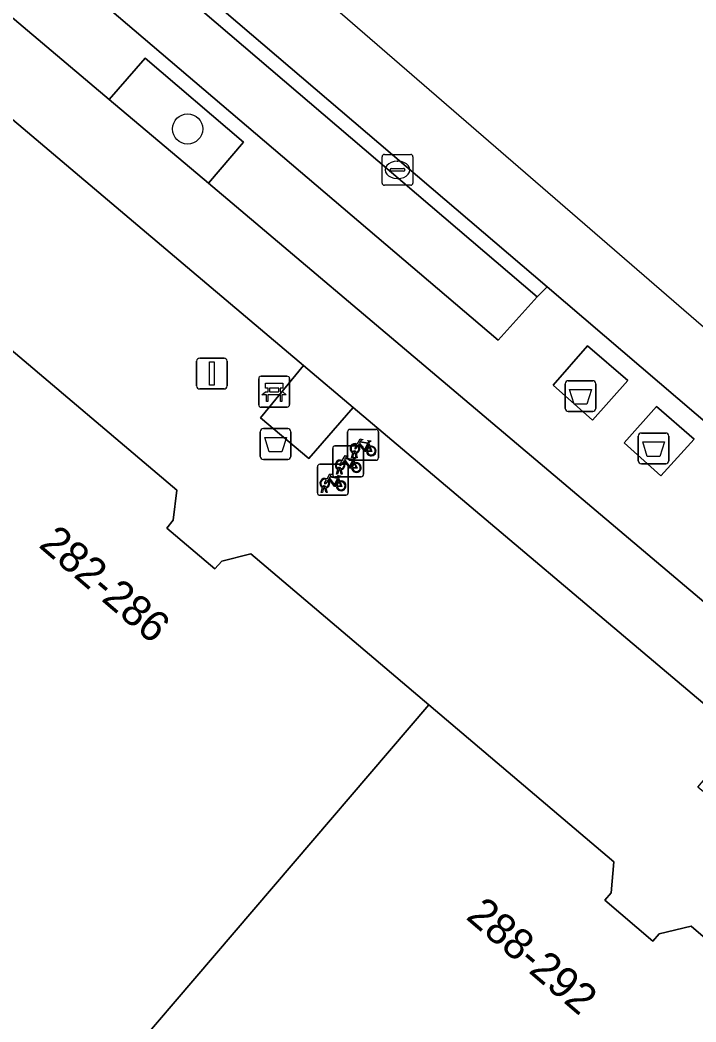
# Model space of a CAD drawing. Extents: x 162344 to 162869, y 381217 to 381818.
# Drawn here: x 162737.65 to 162759.55, y 381590.29 to 381622.77 of the extents above; entities that cross this region are included whole.
import ezdxf

# ---------------------------------------------------------------- set-up
doc = ezdxf.new("R2010")
doc.units = 0
for name, color, linetype in [('IMGEO_Afval_apart_plaats', 7, 'Continuous'), ('IMGEO_Afvalbak', 7, 'Continuous'), ('IMGEO_Bank', 7, 'Continuous'), ('IMGEO_Berm_gesloten', 7, 'Continuous'), ('IMGEO_Berm_groen', 7, 'Continuous'), ('IMGEO_Berm_open', 7, 'Continuous'), ('IMGEO_Boom', 7, 'Continuous'), ('IMGEO_Fietsenrek', 7, 'Continuous'), ('IMGEO_Fietspad_gesloten', 7, 'Continuous'), ('IMGEO_Groenvoorziening', 7, 'Continuous'), ('IMGEO_Kolk', 7, 'Continuous'), ('IMGEO_Lichtmast', 7, 'Continuous'), ('IMGEO_Pand', 7, 'Continuous'), ('IMGEO_Pand_nummerreeks', 7, 'Continuous'), ('IMGEO_Parkeervlak_open', 7, 'Continuous'), ('IMGEO_Rijbaan_lokaal_gesloten', 7, 'Continuous'), ('IMGEO_Rijbaan_lokaal_open', 7, 'Continuous'), ('IMGEO_Voetpad_open', 7, 'Continuous')]:
    doc.layers.add(name, color=color, linetype=linetype)

msp = doc.modelspace()

# ---------------------------------------------------------------- linework, layer by layer
at = {"layer": 'IMGEO_Afval_apart_plaats'}
for p, q in [((162755.312, 381610.177), (162755.312, 381610.977)), ((162755.312, 381610.977), (162755.312, 381610.177)), ((162755.412, 381611.077), (162756.202, 381611.077)), ((162756.202, 381611.077), (162755.412, 381611.077)), ((162756.302, 381610.977), (162756.302, 381610.177)), ((162756.302, 381610.177), (162756.302, 381610.977)), ((162756.202, 381610.077), (162755.412, 381610.077)), ((162755.412, 381610.077), (162756.202, 381610.077)), ((162757.681, 381608.481), (162757.681, 381609.281)), ((162757.681, 381609.281), (162757.681, 381608.481)), ((162757.781, 381609.381), (162758.571, 381609.381)), ((162758.571, 381609.381), (162757.781, 381609.381)), ((162758.671, 381609.281), (162758.671, 381608.481)), ((162758.671, 381608.481), (162758.671, 381609.281)), ((162758.571, 381608.381), (162757.781, 381608.381)), ((162757.781, 381608.381), (162758.571, 381608.381))]:
    msp.add_line(p, q, dxfattribs=at)
for points in [[(162755.455, 381610.791), (162756.159, 381610.791), (162756.01, 381610.321), (162755.604, 381610.321), (162755.455, 381610.791)], [(162757.824, 381609.095), (162758.528, 381609.095), (162758.379, 381608.625), (162757.973, 381608.625), (162757.824, 381609.095)]]:
    msp.add_lwpolyline(points, dxfattribs=at)
for centre, start, end in [((162755.412, 381610.977), 90, 180), ((162755.412, 381610.977), 90, 180), ((162756.202, 381610.977), 0, 90), ((162756.202, 381610.977), 360, 90), ((162755.412, 381610.177), 180, 270), ((162755.412, 381610.177), 180, 270), ((162756.202, 381610.177), 270, 0), ((162756.202, 381610.177), 270, 0), ((162757.781, 381609.281), 90, 180), ((162757.781, 381609.281), 90, 180), ((162758.571, 381609.281), 0, 90), ((162758.571, 381609.281), 360, 90), ((162757.781, 381608.481), 180, 270), ((162757.781, 381608.481), 180, 270), ((162758.571, 381608.481), 270, 0), ((162758.571, 381608.481), 270, 0)]:
    msp.add_arc(centre, 0.1, start, end, dxfattribs=at)
at = {"layer": 'IMGEO_Afvalbak'}
for p, q in [((162745.432, 381608.623), (162745.432, 381609.423)), ((162745.432, 381609.423), (162745.432, 381608.623)), ((162745.532, 381609.523), (162746.322, 381609.523)), ((162746.322, 381609.523), (162745.532, 381609.523)), ((162746.422, 381609.423), (162746.422, 381608.623)), ((162746.422, 381608.623), (162746.422, 381609.423)), ((162746.322, 381608.523), (162745.532, 381608.523)), ((162745.532, 381608.523), (162746.322, 381608.523))]:
    msp.add_line(p, q, dxfattribs=at)
msp.add_lwpolyline([(162745.575, 381609.237), (162746.279, 381609.237), (162746.13, 381608.767), (162745.724, 381608.767), (162745.575, 381609.237)], dxfattribs=at)
for centre, start, end in [((162745.532, 381609.423), 90, 180), ((162745.532, 381609.423), 90, 180), ((162746.322, 381609.423), 0, 90), ((162746.322, 381609.423), 360, 90), ((162745.532, 381608.623), 180, 270), ((162745.532, 381608.623), 180, 270), ((162746.322, 381608.623), 270, 0), ((162746.322, 381608.623), 270, 0)]:
    msp.add_arc(centre, 0.1, start, end, dxfattribs=at)
at = {"layer": 'IMGEO_Bank'}
for p, q in [((162745.457, 381611.22), (162746.298, 381611.22)), ((162746.298, 381611.22), (162745.457, 381611.22)), ((162745.382, 381610.295), (162745.382, 381611.136)), ((162745.382, 381611.136), (162745.382, 381610.295)), ((162746.023, 381610.838), (162745.741, 381610.838)), ((162746.382, 381611.145), (162746.382, 381610.304)), ((162746.382, 381610.304), (162746.382, 381611.145)), ((162746.079, 381610.618), (162745.686, 381610.618)), ((162745.691, 381610.726), (162745.691, 381610.832)), ((162745.735, 381610.832), (162745.735, 381610.726)), ((162745.741, 381610.72), (162746.023, 381610.72)), ((162746.029, 381610.726), (162746.029, 381610.832)), ((162746.073, 381610.832), (162746.073, 381610.726)), ((162746.307, 381610.22), (162745.466, 381610.22)), ((162745.466, 381610.22), (162746.307, 381610.22))]:
    msp.add_line(p, q, dxfattribs=at)
for points in [[(162745.685, 381610.838), (162745.599, 381610.838), (162745.599, 381610.999), (162746.162, 381610.999), (162746.162, 381610.838), (162746.079, 381610.838)], [(162745.629, 381610.618), (162745.487, 381610.618), (162745.599, 381610.72), (162745.685, 381610.72)], [(162745.679, 381610.611), (162745.679, 381610.404), (162745.636, 381610.404), (162745.636, 381610.611)], [(162746.079, 381610.72), (162746.162, 381610.72), (162746.274, 381610.618), (162746.135, 381610.618)], [(162746.129, 381610.611), (162746.129, 381610.404), (162746.085, 381610.404), (162746.085, 381610.611)]]:
    msp.add_lwpolyline(points, dxfattribs=at)
for centre, radius, start, end in [((162745.46, 381611.142), 0.0779, 92.4484, 184.2845), ((162745.46, 381611.142), 0.0779, 92.4484, 184.2845), ((162746.304, 381611.142), 0.0779, 2.4484, 94.2845), ((162746.304, 381611.142), 0.0779, 2.4484, 94.2845), ((162745.684, 381610.831), 0.00671, 2.8957, 87.1043), ((162745.741, 381610.831), 0.00671, 92.8957, 177.1043), ((162746.023, 381610.831), 0.00671, 2.8957, 87.1043), ((162746.08, 381610.831), 0.00671, 92.8957, 177.1043), ((162745.629, 381610.611), 0.00671, 2.8957, 87.1043), ((162745.686, 381610.611), 0.00671, 92.8957, 177.1043), ((162745.684, 381610.727), 0.00671, 272.8957, 357.1043), ((162745.741, 381610.727), 0.00671, 182.8957, 267.1043), ((162746.023, 381610.727), 0.00671, 272.8957, 357.1043), ((162746.08, 381610.727), 0.00671, 182.8957, 267.1043), ((162746.078, 381610.611), 0.00671, 2.8957, 87.1043), ((162746.135, 381610.611), 0.00671, 92.8957, 177.1043), ((162745.46, 381610.298), 0.0779, 182.4484, 274.2845), ((162745.46, 381610.298), 0.0779, 182.4484, 274.2845), ((162746.304, 381610.298), 0.0779, 272.4484, 4.2845), ((162746.304, 381610.298), 0.0779, 272.4484, 4.2845)]:
    msp.add_arc(centre, radius, start, end, dxfattribs=at)
at = {"layer": 'IMGEO_Berm_gesloten'}
for points in [[(162756.032, 381612.212), (162754.926, 381610.928), (162756.198, 381609.797), (162757.342, 381611.08)], [(162758.265, 381610.243), (162757.224, 381609.067), (162758.413, 381607.996), (162759.492, 381609.178)]]:
    msp.add_lwpolyline(points, close=True, dxfattribs=at)
at = {"layer": 'IMGEO_Berm_groen'}
msp.add_lwpolyline([(162741.701, 381621.535), (162740.536, 381620.194), (162743.753, 381617.476), (162744.891, 381618.803)], close=True, dxfattribs=at)
at = {"layer": 'IMGEO_Berm_open'}
for points in [[(162696.427, 381662.56), (162694.013, 381659.509), (162702.028, 381652.737), (162703.396, 381654.339), (162706.444, 381651.742), (162705.095, 381650.146), (162708.354, 381647.393), (162719.685, 381637.816), (162720.913, 381639.242), (162724.107, 381636.516), (162722.898, 381635.101), (162740.536, 381620.194), (162741.701, 381621.535), (162744.891, 381618.803), (162743.753, 381617.476), (162759.809, 381603.905), (162760.883, 381605.14), (162764.076, 381602.441), (162763.006, 381601.204), (162768.998, 381596.139), (162779.07, 381587.644)], [(162759.969, 381606.584), (162761.128, 381608.048), (162761.412, 381608.404), (162754.725, 381614.122), (162754.407, 381613.79), (162753.144, 381612.386), (162716.734, 381643.412), (162718.101, 381644.792), (162718.383, 381645.147), (162700.335, 381660.484)]]:
    msp.add_lwpolyline(points, dxfattribs=at)
for points in [[(162756.198, 381609.797), (162754.926, 381610.928), (162756.032, 381612.212), (162757.342, 381611.08)], [(162758.413, 381607.996), (162757.224, 381609.067), (162758.265, 381610.243), (162759.492, 381609.178)]]:
    msp.add_lwpolyline(points, close=True, dxfattribs=at)
at = {"layer": 'IMGEO_Boom'}
msp.add_circle((162743.077, 381619.236), 0.489, dxfattribs=at)
at = {"layer": 'IMGEO_Fietsenrek'}
for p, q in [((162748.261, 381608.573), (162748.261, 381609.414)), ((162748.261, 381609.414), (162748.261, 381608.573)), ((162748.336, 381609.498), (162749.177, 381609.498)), ((162749.177, 381609.498), (162748.336, 381609.498)), ((162749.261, 381609.423), (162749.261, 381608.582)), ((162749.261, 381608.582), (162749.261, 381609.423)), ((162747.853, 381608.961), (162748.694, 381608.961)), ((162748.694, 381608.961), (162747.853, 381608.961)), ((162748.778, 381608.886), (162748.778, 381608.045)), ((162748.778, 381608.045), (162748.778, 381608.886)), ((162748.948, 381609.047), (162748.984, 381608.952)), ((162747.778, 381608.036), (162747.778, 381608.877)), ((162747.778, 381608.877), (162747.778, 381608.036)), ((162748.388, 381608.582), (162748.427, 381608.742)), ((162748.422, 381608.582), (162748.388, 381608.582)), ((162748.457, 381608.73), (162748.422, 381608.582)), ((162748.499, 381608.754), (162748.498, 381608.758)), ((162748.54, 381608.582), (162748.506, 381608.724)), ((162748.53, 381608.765), (162748.531, 381608.758)), ((162748.538, 381608.728), (162748.573, 381608.582)), ((162748.573, 381608.582), (162748.54, 381608.582)), ((162747.283, 381607.442), (162747.283, 381608.283)), ((162747.283, 381608.283), (162747.283, 381607.442)), ((162747.358, 381608.367), (162748.199, 381608.367)), ((162748.199, 381608.367), (162747.358, 381608.367)), ((162748.283, 381608.292), (162748.283, 381607.451)), ((162748.283, 381607.451), (162748.283, 381608.292)), ((162749.186, 381608.498), (162748.345, 381608.498)), ((162748.345, 381608.498), (162749.186, 381608.498)), ((162748.465, 381608.51), (162748.501, 381608.415)), ((162748.703, 381607.961), (162747.862, 381607.961)), ((162747.862, 381607.961), (162748.703, 381607.961)), ((162747.905, 381608.045), (162747.944, 381608.205)), ((162747.939, 381608.045), (162747.905, 381608.045)), ((162747.974, 381608.193), (162747.939, 381608.045)), ((162747.97, 381607.916), (162748.006, 381607.821)), ((162748.016, 381608.217), (162748.015, 381608.221)), ((162748.057, 381608.045), (162748.023, 381608.187)), ((162748.047, 381608.228), (162748.048, 381608.221)), ((162748.055, 381608.191), (162748.09, 381608.045)), ((162748.09, 381608.045), (162748.057, 381608.045)), ((162747.41, 381607.451), (162747.449, 381607.611)), ((162747.479, 381607.599), (162747.444, 381607.451)), ((162747.521, 381607.623), (162747.52, 381607.627)), ((162747.562, 381607.451), (162747.528, 381607.593)), ((162747.552, 381607.634), (162747.553, 381607.627)), ((162747.56, 381607.597), (162747.595, 381607.451)), ((162748.208, 381607.367), (162747.367, 381607.367)), ((162747.367, 381607.367), (162748.208, 381607.367)), ((162747.444, 381607.451), (162747.41, 381607.451)), ((162747.595, 381607.451), (162747.562, 381607.451))]:
    msp.add_line(p, q, dxfattribs=at)
for points in [[(162748.595, 381608.972), (162748.543, 381608.882), (162748.503, 381608.857), (162748.504, 381608.904), (162748.559, 381608.998)], [(162748.574, 381609.024), (162748.669, 381609.188), (162748.755, 381609.174), (162748.757, 381609.165), (162748.701, 381609.154), (162748.674, 381609.109), (162748.93, 381609.068)], [(162748.87, 381608.78), (162748.82, 381608.78), (162748.629, 381609.031), (162748.61, 381608.999)], [(162748.917, 381609.043), (162748.66, 381609.084), (162748.643, 381609.055), (162748.81, 381608.835), (162748.917, 381609.043)], [(162748.965, 381608.945), (162748.935, 381609.022), (162748.826, 381608.804), (162748.869, 381608.804)], [(162748.899, 381608.804), (162749.019, 381608.803), (162748.975, 381608.917)], [(162748.995, 381608.924), (162749.05, 381608.779), (162748.9, 381608.779)], [(162748.93, 381609.068), (162748.955, 381609.117), (162748.949, 381609.121), (162748.926, 381609.125), (162748.914, 381609.132), (162748.913, 381609.135), (162748.915, 381609.14), (162749.01, 381609.125), (162749.012, 381609.115), (162749.002, 381609.102), (162748.99, 381609.096), (162748.976, 381609.102), (162748.948, 381609.047)], [(162748.091, 381608.487), (162748.186, 381608.651), (162748.272, 381608.637), (162748.274, 381608.628), (162748.218, 381608.617), (162748.191, 381608.572), (162748.447, 381608.531)], [(162748.447, 381608.531), (162748.472, 381608.58), (162748.466, 381608.584), (162748.443, 381608.588), (162748.431, 381608.595), (162748.43, 381608.598), (162748.432, 381608.603), (162748.527, 381608.588), (162748.529, 381608.578), (162748.519, 381608.565), (162748.507, 381608.559), (162748.493, 381608.565), (162748.465, 381608.51)], [(162748.112, 381608.435), (162748.06, 381608.345), (162748.02, 381608.32), (162748.021, 381608.367), (162748.076, 381608.461)], [(162748.387, 381608.243), (162748.337, 381608.243), (162748.146, 381608.494), (162748.127, 381608.462)], [(162748.434, 381608.506), (162748.177, 381608.547), (162748.16, 381608.518), (162748.327, 381608.298), (162748.434, 381608.506)], [(162748.482, 381608.408), (162748.452, 381608.485), (162748.343, 381608.267), (162748.386, 381608.267)], [(162748.416, 381608.267), (162748.536, 381608.266), (162748.492, 381608.38)], [(162748.512, 381608.387), (162748.567, 381608.242), (162748.417, 381608.242)], [(162747.596, 381607.893), (162747.691, 381608.057), (162747.777, 381608.043), (162747.779, 381608.034), (162747.723, 381608.023), (162747.696, 381607.978), (162747.952, 381607.937)], [(162747.939, 381607.912), (162747.682, 381607.953), (162747.665, 381607.924), (162747.832, 381607.704), (162747.939, 381607.912)], [(162747.952, 381607.937), (162747.977, 381607.986), (162747.971, 381607.99), (162747.948, 381607.994), (162747.936, 381608.001), (162747.935, 381608.004), (162747.937, 381608.009), (162748.032, 381607.994), (162748.034, 381607.984), (162748.024, 381607.971), (162748.012, 381607.965), (162747.998, 381607.971), (162747.97, 381607.916)], [(162747.617, 381607.841), (162747.565, 381607.751), (162747.525, 381607.726), (162747.526, 381607.773), (162747.581, 381607.867)], [(162747.892, 381607.649), (162747.842, 381607.649), (162747.651, 381607.9), (162747.632, 381607.868)], [(162747.987, 381607.814), (162747.957, 381607.891), (162747.848, 381607.673), (162747.891, 381607.673)], [(162747.921, 381607.673), (162748.041, 381607.672), (162747.997, 381607.786)], [(162748.017, 381607.793), (162748.072, 381607.648), (162747.922, 381607.648)]]:
    msp.add_lwpolyline(points, dxfattribs=at)
for centre, radius, start, end in [((162748.339, 381609.42), 0.0779, 92.4484, 184.2845), ((162748.339, 381609.42), 0.0779, 92.4484, 184.2845), ((162749.183, 381609.42), 0.0779, 2.4484, 94.2845), ((162749.183, 381609.42), 0.0779, 2.4484, 94.2845), ((162747.856, 381608.883), 0.0779, 92.4484, 184.2845), ((162747.856, 381608.883), 0.0779, 92.4484, 184.2845), ((162748.501, 381608.883), 0.159, 62.6766, 242.1369), ((162748.501, 381608.883), 0.129, 63.3192, 238.903), ((162748.501, 381608.883), 0.129, 283.6043, 43.4302), ((162748.501, 381608.883), 0.159, 283.5766, 46.6042), ((162748.7, 381608.883), 0.0779, 2.4484, 94.2845), ((162748.7, 381608.883), 0.0779, 2.4484, 94.2845), ((162749.028, 381608.799), 0.159, 113.3408, 178.3217), ((162749.028, 381608.799), 0.159, 187.0065, 105.7708), ((162749.028, 381608.799), 0.129, 113.923, 177.9556), ((162749.028, 381608.799), 0.129, 188.6715, 104.5883), ((162748.339, 381608.576), 0.0779, 182.4484, 274.2845), ((162748.339, 381608.576), 0.0779, 182.4484, 274.2845), ((162748.481, 381608.754), 0.0499, 12.8025, 158.6934), ((162748.501, 381608.883), 0.159, 253.9967, 271.7867), ((162748.481, 381608.754), 0.0174, 12.8025, 163.4502), ((162748.501, 381608.883), 0.129, 253.415, 269.0204), ((162749.183, 381608.576), 0.0779, 272.4484, 4.2845), ((162749.183, 381608.576), 0.0779, 272.4484, 4.2845), ((162747.361, 381608.289), 0.0779, 92.4484, 184.2845), ((162747.361, 381608.289), 0.0779, 92.4484, 184.2845), ((162748.018, 381608.346), 0.159, 62.6766, 242.1369), ((162748.018, 381608.346), 0.129, 63.3192, 238.903), ((162747.998, 381608.217), 0.0499, 12.8025, 158.6934), ((162748.018, 381608.346), 0.129, 283.6043, 43.4302), ((162748.018, 381608.346), 0.159, 283.5766, 46.6042), ((162748.205, 381608.289), 0.0779, 2.4484, 94.2845), ((162748.205, 381608.289), 0.0779, 2.4484, 94.2845), ((162748.545, 381608.262), 0.159, 113.3408, 178.3217), ((162748.545, 381608.262), 0.159, 187.0065, 105.7708), ((162748.545, 381608.262), 0.129, 113.923, 177.9556), ((162748.545, 381608.262), 0.129, 188.6715, 104.5883), ((162747.523, 381607.752), 0.159, 62.6766, 242.1369), ((162747.856, 381608.039), 0.0779, 182.4484, 274.2845), ((162747.856, 381608.039), 0.0779, 182.4484, 274.2845), ((162748.018, 381608.346), 0.159, 253.9967, 271.7867), ((162747.998, 381608.217), 0.0174, 12.8025, 163.4502), ((162748.018, 381608.346), 0.129, 253.415, 269.0204), ((162748.7, 381608.039), 0.0779, 272.4484, 4.2845), ((162748.7, 381608.039), 0.0779, 272.4484, 4.2845), ((162747.523, 381607.752), 0.129, 63.3192, 238.903), ((162747.503, 381607.623), 0.0499, 12.8025, 158.6934), ((162747.523, 381607.752), 0.159, 253.9967, 271.7867), ((162747.503, 381607.623), 0.0174, 12.8025, 163.4502), ((162747.523, 381607.752), 0.129, 253.415, 269.0204), ((162747.523, 381607.752), 0.129, 283.6043, 43.4302), ((162747.523, 381607.752), 0.159, 283.5766, 46.6042), ((162748.05, 381607.668), 0.159, 113.3408, 178.3217), ((162748.05, 381607.668), 0.159, 187.0065, 105.7708), ((162748.05, 381607.668), 0.129, 113.923, 177.9556), ((162748.05, 381607.668), 0.129, 188.6715, 104.5883), ((162747.361, 381607.445), 0.0779, 182.4484, 274.2845), ((162747.361, 381607.445), 0.0779, 182.4484, 274.2845), ((162748.205, 381607.445), 0.0779, 272.4484, 4.2845), ((162748.205, 381607.445), 0.0779, 272.4484, 4.2845)]:
    msp.add_arc(centre, radius, start, end, dxfattribs=at)
at = {"layer": 'IMGEO_Fietspad_gesloten'}
for points in [[(162684.232, 381664.825), (162688.355, 381661.085), (162692.352, 381657.601), (162694.144, 381656.087), (162695.755, 381654.725), (162704.011, 381647.75), (162705.608, 381646.401), (162718.443, 381635.556), (162720.034, 381634.212), (162732.624, 381623.574), (162734.239, 381622.209), (162743.076, 381614.743), (162746.831, 381611.57), (162748.438, 381610.212), (162761.023, 381599.578), (162762.605, 381598.241), (162775.215, 381587.585), (162776.8, 381586.246), (162789.414, 381575.587), (162791.002, 381574.245), (162797.286, 381568.935), (162800.436, 381566.273), (162829.055, 381542.09), (162840.499, 381532.368)], [(162841.502, 381534.811), (162837.376, 381538.357), (162836.448, 381539.154), (162830.443, 381544.315), (162820.68, 381552.549), (162817.483, 381555.246), (162799.811, 381570.151), (162796.513, 381572.933), (162782.289, 381584.929), (162779.07, 381587.644), (162768.998, 381596.139), (162763.006, 381601.204), (162759.809, 381603.905), (162743.753, 381617.476), (162740.536, 381620.194), (162722.898, 381635.101), (162719.685, 381637.816), (162708.354, 381647.393), (162705.095, 381650.146), (162702.028, 381652.737), (162694.013, 381659.509), (162690.775, 381662.288)]]:
    msp.add_lwpolyline(points, dxfattribs=at)
at = {"layer": 'IMGEO_Groenvoorziening'}
msp.add_lwpolyline([(162748.438, 381610.212), (162746.831, 381611.57), (162745.443, 381609.87), (162747.008, 381608.551)], close=True, dxfattribs=at)
at = {"layer": 'IMGEO_Kolk'}
for p, q in [((162749.378, 381617.484), (162749.378, 381618.336)), ((162749.453, 381618.41), (162750.305, 381618.41)), ((162750.379, 381618.336), (162750.379, 381617.484)), ((162749.866, 381618.19), (162749.891, 381618.19)), ((162749.637, 381617.904), (162749.637, 381617.916)), ((162750.075, 381617.867), (162749.677, 381617.867)), ((162749.68, 381617.953), (162750.078, 381617.953)), ((162750.121, 381617.916), (162750.121, 381617.904)), ((162750.305, 381617.41), (162749.453, 381617.41)), ((162749.889, 381617.63), (162749.864, 381617.63))]:
    msp.add_line(p, q, dxfattribs=at)
for points in [[(162749.378, 381617.484), (162749.378, 381618.336)], [(162749.453, 381618.41), (162750.305, 381618.41)], [(162750.379, 381618.336), (162750.379, 381617.484)], [(162750.305, 381617.41), (162749.453, 381617.41)]]:
    msp.add_lwpolyline(points, dxfattribs=at)
for centre, radius, start, end in [((162749.455, 381618.334), 0.0765, 91.552, 178.448), ((162749.455, 381618.334), 0.0765, 91.552, 178.448), ((162750.303, 381618.334), 0.0765, 1.552, 88.448), ((162750.303, 381618.334), 0.0765, 1.552, 88.448), ((162749.677, 381617.913), 0.0403, 85.8775, 175.7526), ((162749.674, 381617.903), 0.0366, 178.938, 274.7102), ((162750.078, 381617.91), 0.043, 264.8664, 352.4533), ((162750.082, 381617.915), 0.0386, 1.7309, 96.639), ((162749.455, 381617.486), 0.0765, 181.552, 268.448), ((162749.455, 381617.486), 0.0765, 181.552, 268.448), ((162750.303, 381617.486), 0.0765, 271.552, 358.448), ((162750.303, 381617.486), 0.0765, 271.552, 358.448)]:
    msp.add_arc(centre, radius, start, end, dxfattribs=at)
for centre, major_axis, ratio, start_param, end_param in [((162749.865, 381617.91), (-0.387, 0.002), 0.722429, 4.712389, 7.853982), ((162749.89, 381617.91), (-0.39, 0.002), 0.717154, 1.570796, 4.712389)]:
    msp.add_ellipse(centre, major_axis=major_axis, ratio=ratio, start_param=start_param, end_param=end_param, dxfattribs=at)
at = {"layer": 'IMGEO_Lichtmast'}
for p, q in [((162743.47, 381611.809), (162744.26, 381611.809)), ((162744.26, 381611.809), (162743.47, 381611.809)), ((162743.37, 381610.909), (162743.37, 381611.709)), ((162743.37, 381611.709), (162743.37, 381610.909)), ((162744.36, 381611.709), (162744.36, 381610.909)), ((162744.36, 381610.909), (162744.36, 381611.709)), ((162744.26, 381610.809), (162743.47, 381610.809)), ((162743.47, 381610.809), (162744.26, 381610.809))]:
    msp.add_line(p, q, dxfattribs=at)
msp.add_lwpolyline([(162743.79, 381611.684), (162743.94, 381611.684), (162743.94, 381610.934), (162743.79, 381610.934), (162743.79, 381611.684)], dxfattribs=at)
for centre, start, end in [((162743.47, 381611.709), 90, 180), ((162743.47, 381611.709), 90, 180), ((162744.26, 381611.709), 0, 90), ((162744.26, 381611.709), 360, 90), ((162743.47, 381610.909), 180, 270), ((162743.47, 381610.909), 180, 270), ((162744.26, 381610.909), 270, 0), ((162744.26, 381610.909), 270, 0)]:
    msp.add_arc(centre, 0.1, start, end, dxfattribs=at)
at = {"layer": 'IMGEO_Pand'}
for points in [[(162750.894, 381600.568), (162745.129, 381605.46), (162744.187, 381605.228), (162743.961, 381604.974), (162742.402, 381606.301), (162742.611, 381606.552), (162742.724, 381607.528), (162736.849, 381612.501), (162725.513, 381599.243), (162739.55, 381587.303)], [(162763.364, 381589.986), (162759.394, 381593.402), (162758.354, 381593.144), (162758.154, 381592.91), (162756.596, 381594.242), (162756.796, 381594.476), (162756.886, 381595.484), (162750.894, 381600.568), (162739.55, 381587.303), (162753.048, 381575.822), (162755.775, 381579.566)]]:
    msp.add_lwpolyline(points, close=True, dxfattribs=at)
at = {"layer": 'IMGEO_Parkeervlak_open'}
msp.add_lwpolyline([(162718.101, 381644.792), (162716.734, 381643.412), (162753.144, 381612.386), (162754.407, 381613.79)], close=True, dxfattribs=at)
at = {"layer": 'IMGEO_Rijbaan_lokaal_gesloten'}
for points in [[(162849.76, 381538.009), (162839.254, 381546.589), (162778.081, 381596.98), (162760.917, 381611.835), (162682.885, 381679.37), (162681.232, 381677.455), (162681.591, 381677.148), (162682.078, 381676.726)], [(162700.335, 381660.484), (162718.383, 381645.147), (162754.725, 381614.122), (162761.412, 381608.404), (162802.506, 381573.344), (162829.77, 381550.157), (162832.081, 381548.137)]]:
    msp.add_lwpolyline(points, dxfattribs=at)
at = {"layer": 'IMGEO_Rijbaan_lokaal_open'}
msp.add_lwpolyline([(162718.383, 381645.147), (162718.101, 381644.792), (162754.407, 381613.79), (162754.725, 381614.122)], close=True, dxfattribs=at)
at = {"layer": 'IMGEO_Voetpad_open'}
for points in [[(162775.215, 381587.585), (162762.605, 381598.241), (162761.21, 381596.589), (162759.605, 381597.906), (162761.023, 381599.578), (162748.438, 381610.212), (162747.008, 381608.551), (162745.443, 381609.87), (162746.831, 381611.57), (162743.076, 381614.743), (162734.239, 381622.209)], [(162736.849, 381612.501), (162742.724, 381607.528), (162742.611, 381606.552), (162742.402, 381606.301), (162743.961, 381604.974), (162744.187, 381605.228), (162745.129, 381605.46), (162750.894, 381600.568), (162756.886, 381595.484), (162756.796, 381594.476), (162756.596, 381594.242), (162758.154, 381592.91), (162758.354, 381593.144), (162759.394, 381593.402), (162763.364, 381589.986)]]:
    msp.add_lwpolyline(points, dxfattribs=at)

# ---------------------------------------------------------------- texts
at = {"layer": 'IMGEO_Pand_nummerreeks'}
for s, rotation, p in [('282-286', 319.469, (162738.219, 381605.71)), ('288-292', 319.4518, (162752.061, 381593.658))]:
    msp.add_text(s, height=1, rotation=rotation, dxfattribs=at).set_placement(p)

doc.saveas('drawing.dxf')
